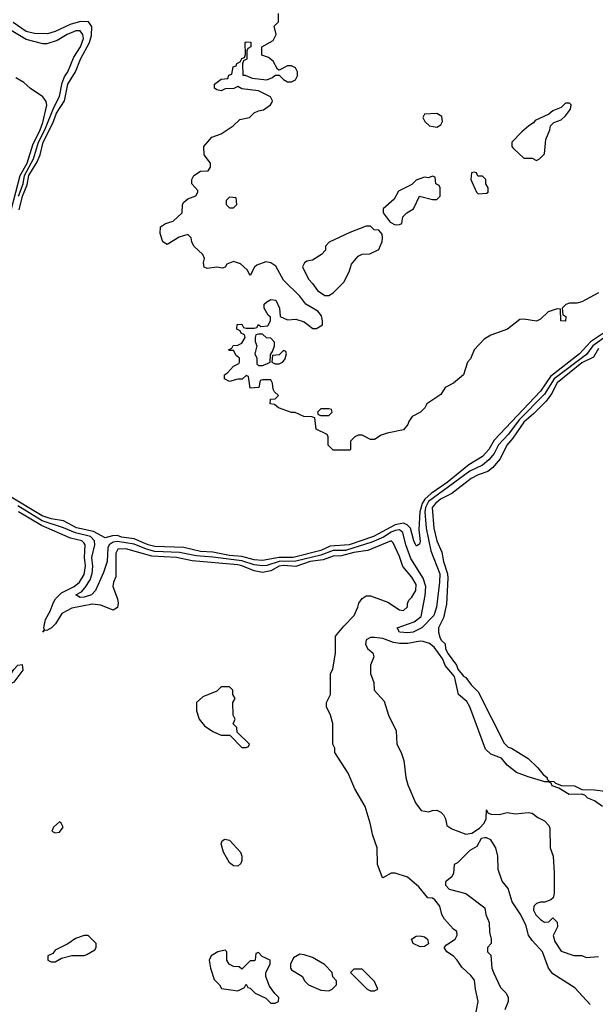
# Model space of a CAD drawing. Header units: inches. Extents: x 2348352 to 2479776, y 460422 to 613655.
# Tile 587 of 590: x 2453159 to 2455934, y 600597 to 605341. Entities that reach past the tile are written whole.
import ezdxf

# ---------------------------------------------------------------- set-up
doc = ezdxf.new("R2010")
doc.units = ezdxf.units.IN
doc.header["$MEASUREMENT"] = 0
doc.layers.add('C4650', color=7, linetype='Continuous')

msp = doc.modelspace()

# ---------------------------------------------------------------- linework, layer by layer
at = {"layer": 'C4650', "color": 4}
for points, elevation in [([(2455950, 604024), (2455870, 603982), (2455845.4, 603974.6), (2455810, 603975.3), (2455791.6, 603968.4), (2455774, 603950), (2455778, 603918), (2455792, 603910), (2455790, 603888), (2455768, 603890), (2455766, 603946), (2455750, 603948), (2455706.4, 603933.6), (2455670, 603898), (2455650, 603888.7), (2455590, 603898), (2455570, 603895.3), (2455510.9, 603849.1), (2455430, 603821.2), (2455398, 603802), (2455350.7, 603749.3), (2455333.2, 603706.8), (2455318, 603690), (2455298, 603630), (2455251.3, 603590), (2455210.9, 603569.1), (2455190, 603535.3), (2455122, 603490), (2455112, 603470), (2455092, 603450), (2455050.9, 603429.1), (2455034.8, 603405.2), (2455030.5, 603389.5), (2455010, 603364), (2454930.8, 603349.2), (2454902, 603338), (2454870, 603318), (2454850, 603318), (2454810, 603338), (2454790, 603338), (2454774, 603330), (2454754, 603310), (2454754, 603270), (2454750, 603266), (2454670, 603266), (2454646, 603290), (2454646, 603330), (2454642, 603342), (2454588.4, 603368.4), (2454582, 603422), (2454567.3, 603427.3), (2454528.9, 603428.9), (2454487.3, 603447.3), (2454470, 603448), (2454406, 603470), (2454387.3, 603487.3), (2454366, 603490), (2454367.3, 603512.7), (2454390, 603514), (2454406, 603530), (2454387.3, 603547.3), (2454380.4, 603560.4), (2454378, 603590), (2454370, 603606), (2454330, 603606), (2454318, 603602), (2454312, 603568), (2454270, 603566), (2454262, 603622), (2454250, 603626), (2454232, 603608), (2454210, 603608), (2454170, 603598), (2454146, 603610), (2454146, 603630), (2454160.4, 603639.6), (2454188.9, 603671.1), (2454215.3, 603684.7), (2454218, 603690), (2454218, 603710), (2454203.1, 603723.1), (2454190, 603746), (2454170, 603746), (2454166, 603750), (2454182, 603758), (2454188.4, 603771.6), (2454210, 603772), (2454230, 603782), (2454246, 603810), (2454242, 603822), (2454226, 603830), (2454222, 603842), (2454206, 603850), (2454207.3, 603872.7), (2454230, 603874), (2454238, 603858), (2454250, 603854), (2454290, 603854), (2454302, 603858), (2454310, 603872), (2454322, 603862), (2454354.6, 603865.4), (2454368, 603890), (2454367.3, 603907.3), (2454356.4, 603916.4), (2454338, 603950), (2454338, 603970), (2454350, 603982), (2454370, 603992), (2454394, 603990), (2454411.1, 603951.1), (2454414, 603910), (2454450, 603894), (2454490, 603898), (2454530, 603884.7), (2454572.7, 603852.7), (2454590, 603852), (2454618, 603870), (2454618, 603890), (2454614, 603914), (2454596.5, 603936.5), (2454539, 603970), (2454509.1, 604009.1), (2454430, 604086), (2454393.2, 604153.2), (2454370, 604168.7), (2454346, 604174), (2454302, 604158), (2454291.1, 604148.9), (2454270, 604108), (2454255.3, 604135.3), (2454224, 604164), (2454190, 604175.3), (2454158, 604162), (2454150, 604148), (2454136.9, 604143.1), (2454110, 604148.7), (2454062, 604142), (2454048.9, 604148.9), (2454045.2, 604170), (2454049, 604190), (2454042, 604210), (2453999, 604250), (2453988, 604270), (2453986, 604290), (2453970, 604306), (2453927.1, 604292.9), (2453870, 604258), (2453848.7, 604270), (2453835.3, 604310), (2453838, 604342), (2453861.2, 604358.8), (2453898, 604370), (2453942, 604410), (2453944, 604450), (2453950, 604462), (2453970, 604478), (2454008.4, 604491.6), (2454018, 604510), (2454018, 604518), (2453989, 604550), (2453989.1, 604570.9), (2453998, 604590), (2454030, 604611.3), (2454067.3, 604612.7), (2454078, 604630), (2454078, 604650), (2454048.7, 604690), (2454046, 604730), (2454085.2, 604774.8), (2454130, 604790.8), (2454188, 604830), (2454220.2, 604859.8), (2454266, 604870), (2454290, 604892), (2454310, 604902), (2454333.6, 604906.4), (2454368, 604930), (2454376.4, 604943.6), (2454378, 604950), (2454368.4, 604968.4), (2454310, 604998), (2454230, 605008), (2454210, 605018), (2454191.6, 605008.4), (2454150, 605008), (2454130, 604998), (2454110, 605002), (2454098, 605010), (2454098, 605030), (2454130, 605054), (2454162, 605058), (2454167.3, 605072.7), (2454182, 605078), (2454187.3, 605112.7), (2454202, 605118), (2454206, 605130), (2454222, 605138), (2454230, 605154), (2454242, 605158), (2454247.3, 605172.7), (2454246, 605230), (2454250, 605234), (2454272.7, 605232.7), (2454274, 605210), (2454258, 605202), (2454254, 605190), (2454254, 605150), (2454238, 605142), (2454232.7, 605127.3), (2454234, 605074), (2454246, 605074), (2454279.6, 605059.6), (2454350, 605051.3), (2454378, 605062), (2454390, 605074), (2454410, 605074), (2454430, 605052), (2454450, 605042), (2454470, 605042), (2454488.4, 605051.6), (2454498, 605070), (2454498, 605090), (2454488.4, 605108.4), (2454470, 605118), (2454450, 605118), (2454410, 605098), (2454402, 605102), (2454380.4, 605140.4), (2454359, 605159), (2454326, 605170), (2454326, 605210), (2454380.4, 605239.6), (2454395.3, 605270), (2454386, 605310), (2454406, 605330), (2454406, 605370)], 16), ([(2453156.1, 604423.9), (2453171.7, 604490), (2453194.8, 604545.2), (2453202.5, 604590), (2453243.5, 604656.5), (2453257, 604690), (2453272.2, 604750), (2453318.1, 604841.9), (2453336.8, 604890), (2453375, 604950), (2453390.6, 605030), (2453427.3, 605090), (2453452.2, 605150), (2453495.6, 605230), (2453504.9, 605264.9), (2453507.2, 605307.2), (2453489.8, 605329.8), (2453451.8, 605331.8), (2453401.9, 605318.1), (2453330, 605284.1), (2453292.6, 605272.6), (2453230, 605273.5), (2453190, 605283.8), (2453126.6, 605326.6)], 24), ([(2453153.5, 604490), (2453175.6, 604550), (2453182.5, 604590), (2453225.6, 604670), (2453249.9, 604750.1), (2453280.4, 604810), (2453322.5, 604917.5), (2453349.8, 604970), (2453363.9, 605036.1), (2453375.1, 605064.9), (2453390.8, 605090), (2453419.2, 605160.8), (2453451.8, 605210), (2453465.6, 605250), (2453462.9, 605270), (2453450, 605286.6), (2453430, 605287.3), (2453387.3, 605270), (2453339.6, 605240.4), (2453290, 605224.5), (2453270, 605225.1), (2453190, 605245.7), (2453110, 605293.6)], 28), ([(2453119.1, 604430), (2453161.5, 604590), (2453194.5, 604650), (2453222, 604738), (2453257.6, 604810), (2453270, 604845.5), (2453289.3, 604929.3), (2453286, 604946), (2453270, 604968.7), (2453210, 605008.7), (2453178.6, 605038.6), (2453140.2, 605060.2)], 32), ([(2455974.6, 603830), (2455911.6, 603788.4), (2455858, 603730), (2455719, 603621), (2455670, 603550.9), (2455445.9, 603314.1), (2455420.7, 603270), (2455390, 603236), (2455324.8, 603195.2), (2455220.2, 603110), (2455142.1, 603057.9), (2455112.1, 603030), (2455099.2, 603010), (2455087.7, 602970), (2455083.7, 602883.7), (2455090, 602826), (2455086.4, 602813.6), (2455074.4, 602805.6), (2455070, 602805.2), (2455059.6, 602830), (2455043.1, 602890), (2455026.8, 602906.8), (2455010, 602914.2), (2454970, 602907.3), (2454865.3, 602850), (2454747.7, 602810), (2454656, 602804), (2454610, 602783.6), (2454477.3, 602750), (2454410, 602749.9), (2454330, 602735.4), (2454290, 602738.1), (2454230, 602754.4), (2454170, 602758.5), (2454090, 602775.2), (2454030, 602778.4), (2453950, 602797.8), (2453810, 602802.1), (2453778.7, 602810), (2453710, 602839.3), (2453650, 602846.6), (2453630, 602855.3), (2453605.7, 602854.3), (2453570, 602843.9), (2453514.1, 602874.1), (2453433, 602893), (2453370, 602925.7), (2453310, 602935.6), (2453266.4, 602950), (2453102.2, 603050)], 24), ([(2455997, 603823), (2455922.7, 603770), (2455891.7, 603728.2), (2455736.1, 603610), (2455690, 603536.5), (2455567.8, 603412.2), (2455516.2, 603343.8), (2455467.6, 603292.4), (2455447.2, 603250), (2455420.6, 603219.4), (2455390, 603194.8), (2455330, 603165.8), (2455130, 603019), (2455115.6, 602990), (2455112.9, 602970), (2455119.4, 602890), (2455141.2, 602781.2), (2455183.8, 602670), (2455183.2, 602630), (2455167.8, 602510), (2455154.9, 602470), (2455098, 602410), (2455056, 602390), (2455030, 602386), (2454990, 602389.7), (2454979, 602410), (2455061, 602439), (2455094.3, 602465.7), (2455113.2, 602566.8), (2455116.4, 602610), (2455103.5, 602650), (2455044.6, 602744.6), (2455020.8, 602810), (2455006.9, 602870), (2454990, 602882.4), (2454970, 602880.2), (2454950, 602871.8), (2454912.8, 602847.2), (2454857.2, 602822.8), (2454730, 602783.6), (2454670, 602783.4), (2454610, 602761.2), (2454490, 602731.4), (2454410, 602729.9), (2454350.7, 602710.7), (2454330, 602709.2), (2454290, 602714.3), (2454230, 602733), (2454090, 602751.6), (2454010, 602756.7), (2453930, 602774.1), (2453810, 602778.5), (2453769.4, 602789.4), (2453710, 602814.3), (2453630, 602825.7), (2453610, 602822.6), (2453589.5, 602810.5), (2453583.6, 602796.4), (2453580.2, 602730), (2453562.7, 602677.3), (2453524.6, 602590), (2453504.9, 602570), (2453470, 602558.3), (2453450, 602557), (2453429.3, 602570), (2453456.8, 602583.2), (2453474.8, 602605.2), (2453497.8, 602642.2), (2453508.3, 602671.7), (2453511.8, 602708.2), (2453506.8, 602750), (2453520.8, 602810), (2453519.3, 602830), (2453500.4, 602850), (2453427.8, 602867.8), (2453370, 602893), (2453266.8, 602926.8), (2453150, 602999)], 28), ([(2455950, 603756.4), (2455926.1, 603713.9), (2455870, 603687.8), (2455750, 603590.7), (2455722.6, 603537.4), (2455696.7, 603503.3), (2455637.5, 603442.5), (2455590, 603401.5), (2455536.1, 603323.9), (2455506.9, 603290), (2455475.5, 603224.5), (2455438.7, 603181.3), (2455415.8, 603164.2), (2455370, 603148), (2455335.5, 603130), (2455241.7, 603058.3), (2455188.5, 603030), (2455163.1, 603010), (2455147.1, 602990), (2455155.3, 602890), (2455170.4, 602830), (2455194.4, 602774.4), (2455201.5, 602730), (2455222.3, 602670), (2455223.6, 602650), (2455216.1, 602523.9), (2455201.7, 602458.3), (2455178.8, 602410), (2455178, 602390), (2455185.4, 602365.4), (2455191.6, 602351.6), (2455210, 602334), (2455212, 602310), (2455224.7, 602284.7), (2455264.7, 602230), (2455271.1, 602211.1), (2455298, 602178), (2455310.7, 602170.7), (2455335.3, 602135.3), (2455370, 602102), (2455494.4, 601854.4), (2455514.8, 601834.8), (2455530, 601830.8), (2455610, 601781), (2455656.7, 601736.7), (2455683.5, 601703.5), (2455702, 601690), (2455702, 601682), (2455712, 601672), (2455734, 601670), (2455742, 601662), (2455771.3, 601651.3), (2455834, 601650), (2455870, 601631.3), (2455930, 601630.7), (2456030, 601616.3)], 32), ([(2455352.9, 600527.1), (2455368.7, 600610), (2455356, 600670), (2455352.3, 600712.3), (2455334.8, 600734.8), (2455290, 600775.3), (2455268.7, 600810), (2455250, 600828.7), (2455218, 600850), (2455206, 600870), (2455216.4, 600883.6), (2455258, 600910), (2455268, 600930), (2455267.3, 600947.3), (2455250, 600958), (2455206.3, 601006.3), (2455194, 601030), (2455184, 601070), (2455160.4, 601100.4), (2455150, 601108), (2455126, 601110), (2455083.2, 601163.2), (2455028.9, 601208.9), (2454970, 601228.7), (2454950, 601228.7), (2454910, 601206), (2454906, 601210), (2454884, 601270), (2454882, 601350), (2454861.2, 601410), (2454849, 601470), (2454824, 601550), (2454774.6, 601634.6), (2454742, 601710), (2454678, 601810), (2454678, 601830), (2454668, 601850), (2454668, 601950), (2454658, 601990), (2454638, 602030), (2454638, 602050), (2454658, 602090), (2454658, 602190), (2454668.4, 602211.6), (2454682, 602290), (2454682, 602370), (2454721.5, 602418.5), (2454772, 602470), (2454789.3, 602510), (2454793.2, 602530), (2454810, 602551.3), (2454830, 602564.7), (2454850, 602564.7), (2454934.4, 602534.4), (2454990, 602498), (2455010, 602494), (2455028, 602512), (2455028, 602528), (2455035.5, 602544.5), (2455050, 602558.8), (2455069.4, 602590), (2455070, 602619), (2455050, 602654.5), (2455005.8, 602705.8), (2454990, 602754), (2454960.1, 602820.1), (2454950, 602829.4), (2454836.7, 602783.3), (2454770, 602772.7), (2454710, 602757), (2454670, 602755.7), (2454621.6, 602738.4), (2454559.1, 602730), (2454490, 602706.4), (2454430, 602710.4), (2454410, 602707.7), (2454370, 602685.4), (2454330, 602676.4), (2454290, 602685.1), (2454230, 602709.8), (2454210, 602713.4), (2453990, 602733.9), (2453915.3, 602750), (2453796.5, 602756.5), (2453670.5, 602790.6), (2453631.3, 602790), (2453622.3, 602770), (2453623, 602657), (2453610.7, 602630), (2453607.7, 602610), (2453630.6, 602550), (2453633.4, 602530), (2453630, 602509), (2453610, 602495.1), (2453550, 602520.5), (2453510, 602524.4), (2453410, 602504.7), (2453361.1, 602478.9), (2453330.8, 602429.2), (2453311.7, 602410), (2453290, 602397.6), (2453280.5, 602399.5), (2453270, 602389), (2453279, 602401), (2453274.5, 602410), (2453283.1, 602450), (2453306, 602490), (2453319.3, 602530), (2453330.8, 602550), (2453360.3, 602579.7), (2453422, 602610), (2453447.8, 602630), (2453470, 602668.2), (2453475.3, 602710), (2453471.8, 602750), (2453474.3, 602810), (2453470, 602818), (2453458, 602830), (2453403, 602843), (2453263, 602903), (2453152.4, 602970)], 32), ([(2455969.2, 601550), (2455930, 601577.2), (2455898, 601590), (2455884, 601604), (2455870, 601609), (2455807.7, 601607.7), (2455758, 601638), (2455726, 601650), (2455722, 601662), (2455708.4, 601668.4), (2455691.6, 601668.4), (2455610, 601692.3), (2455554.2, 601714.2), (2455510, 601749.2), (2455482, 601782), (2455430, 601801.2), (2455405.4, 601825.4), (2455329.3, 602030), (2455314.8, 602054.8), (2455275.3, 602090), (2455255.3, 602175.3), (2455210, 602228.7), (2455199, 602259), (2455157.2, 602317.2), (2455134.5, 602334.5), (2455104.8, 602344.8), (2455090, 602347), (2455030, 602334.3), (2454990, 602334.3), (2454960.5, 602340.5), (2454910, 602359.5), (2454870, 602364.5), (2454850, 602364.5), (2454830, 602352.3), (2454826, 602330), (2454837.3, 602310), (2454861, 602290), (2454866.8, 602270), (2454850.8, 602230), (2454850.8, 602210), (2454851, 602191), (2454866.8, 602146.8), (2454867.7, 602110), (2454916.8, 602056.8), (2454937.3, 601990), (2454973.7, 601913.7), (2454978, 601850), (2454998, 601810), (2455010.9, 601770.9), (2455021, 601690), (2455030, 601654), (2455067.1, 601567.1), (2455094, 601530), (2455130, 601524.7), (2455148.9, 601531.1), (2455170, 601531.3), (2455190, 601522), (2455202, 601510), (2455212, 601490), (2455218, 601458), (2455242.8, 601442.8), (2455310, 601416), (2455339, 601421), (2455375.3, 601444.7), (2455398, 601470), (2455408, 601490), (2455410, 601534), (2455418, 601518), (2455432, 601512), (2455470, 601511), (2455510, 601521), (2455550, 601514.8), (2455610, 601521), (2455630, 601518), (2455656.9, 601496.9), (2455690, 601481), (2455710, 601458), (2455714.4, 601445.6), (2455716, 601350), (2455731, 601310), (2455736.3, 601230), (2455736, 601130), (2455730.7, 601109.3), (2455719.8, 601100.2), (2455691.1, 601088.9), (2455670, 601088.7), (2455650, 601082), (2455638, 601070), (2455636, 601050), (2455647.3, 601027.3), (2455670, 601004.7), (2455690, 600992), (2455710, 600994), (2455730, 601014), (2455750, 600992), (2455751.3, 600970), (2455731.1, 600928.9), (2455739.8, 600899.8), (2455770, 600852), (2455830, 600831.3), (2455870, 600831.3), (2455890, 600822), (2455950, 600826.8)], 32), ([(2455910, 600595.1), (2455836.3, 600676.3), (2455730, 600742.7), (2455709.4, 600770), (2455679, 600850), (2455630, 600904), (2455612.7, 600930), (2455599.6, 600979.6), (2455572.5, 601032.5), (2455533.2, 601090), (2455514, 601154), (2455485.2, 601190), (2455465.4, 601245.4), (2455464, 601310), (2455454, 601350), (2455430, 601388.7), (2455410, 601399), (2455401, 601399), (2455384.7, 601395.3), (2455363.6, 601356.4), (2455330, 601338), (2455270, 601278), (2455254, 601270), (2455251.3, 601228.7), (2455242, 601210), (2455212.7, 601187.3), (2455212, 601170), (2455230, 601152), (2455310.5, 601130.5), (2455402, 601062), (2455406, 601030), (2455422.8, 600990), (2455423.5, 600943.5), (2455432, 600910), (2455432, 600890), (2455414, 600870), (2455414, 600850), (2455430, 600834), (2455436, 600770), (2455442.8, 600750), (2455477.3, 600677.3), (2455504.7, 600650), (2455514.8, 600630), (2455514, 600610), (2455497.3, 600570)], 32)]:
    msp.add_lwpolyline(points, dxfattribs=dict(at, elevation=elevation))
for points, elevation in [([(2455810, 604938), (2455790, 604938), (2455770, 604918), (2455730, 604902), (2455710, 604886), (2455644.7, 604855.3), (2455636.9, 604843.1), (2455614, 604830), (2455579.6, 604800.4), (2455532, 604750), (2455532, 604730), (2455539.6, 604719.6), (2455590, 604674), (2455630, 604674), (2455650, 604662), (2455666, 604670), (2455690, 604694), (2455696.4, 604763.6), (2455715.3, 604810), (2455718, 604830), (2455734.6, 604845.4), (2455770, 604858), (2455790, 604878), (2455814, 604910), (2455818, 604930)], 16), ([(2455170, 604888), (2455110, 604886), (2455102, 604870), (2455112, 604850), (2455134, 604830), (2455170, 604822), (2455190, 604834), (2455198, 604850), (2455194.6, 604874.6)], 16), ([(2455150, 604586), (2455130, 604578), (2455110, 604582), (2455070, 604568), (2455050, 604546), (2454985.4, 604514.6), (2454963.6, 604476.4), (2454912, 604430), (2454912, 604410), (2454944.7, 604364.7), (2454970, 604352), (2454990, 604354), (2455002, 604358), (2455006, 604390), (2455026, 604410), (2455058, 604430), (2455086, 604490), (2455150, 604474), (2455170, 604474), (2455186, 604490), (2455186, 604530), (2455182, 604542), (2455166, 604550), (2455162, 604582)], 16), ([(2455350, 604606), (2455338, 604602), (2455334, 604570), (2455362, 604510), (2455370, 604502), (2455410, 604504.7), (2455418, 604510), (2455418, 604530), (2455406, 604550), (2455406, 604570), (2455390, 604586), (2455367.3, 604587.3), (2455362, 604602)], 16), ([(2454170, 604486), (2454154, 604470), (2454154, 604450), (2454170, 604434), (2454190, 604434), (2454206, 604450), (2454202, 604482)], 16), ([(2454850, 604346), (2454830, 604346), (2454750, 604315.3), (2454651.6, 604268.4), (2454634, 604250), (2454634, 604230), (2454614, 604210), (2454570, 604182), (2454543.6, 604176.4), (2454531.6, 604168.4), (2454522, 604150), (2454551.3, 604090), (2454571.3, 604070), (2454595.3, 604035.3), (2454630, 604011.3), (2454650, 604011.3), (2454670, 604024.7), (2454723.1, 604076.9), (2454748.7, 604130), (2454758, 604162), (2454790, 604202), (2454810, 604211.3), (2454847.3, 604212.7), (2454890, 604234), (2454907.3, 604272.7), (2454908, 604290), (2454907.3, 604307.3), (2454890, 604326), (2454868.7, 604328.7)], 16), ([(2454330, 603826), (2454310, 603826), (2454298, 603822), (2454294, 603810), (2454294, 603790), (2454302, 603770), (2454292, 603730), (2454302, 603710), (2454302, 603682), (2454310, 603674), (2454330, 603674), (2454350, 603682), (2454366, 603690), (2454367.3, 603727.3), (2454378, 603742), (2454388, 603770), (2454387.3, 603787.3), (2454370, 603806), (2454348.4, 603808.4)], 16), ([(2454430, 603746), (2454410, 603726), (2454378, 603722), (2454374, 603690), (2454390, 603682), (2454410, 603682), (2454426, 603690), (2454436.4, 603703.6), (2454446, 603730), (2454442, 603742)], 16), ([(2454650, 603466), (2454610, 603466), (2454594, 603450), (2454598, 603438), (2454610, 603434), (2454650, 603434), (2454666, 603450), (2454662, 603462)], 16), ([(2453110, 602137), (2453102.8, 602142.8), (2453099.6, 602150), (2453105.1, 602170), (2453129.8, 602210.2), (2453149.8, 602230.2), (2453170, 602233.4), (2453174, 602206), (2453130, 602148)], 32), ([(2454170, 602126), (2454130, 602126), (2454110, 602106), (2454042, 602078), (2454012, 602050), (2454011.3, 602010), (2454024.7, 601970), (2454050, 601938), (2454090, 601911.3), (2454130, 601894), (2454172.7, 601892.7), (2454230, 601834), (2454250, 601834), (2454262, 601838), (2454266, 601850), (2454207.3, 601907.3), (2454206, 601930), (2454188, 601948), (2454198, 601970), (2454188, 601990), (2454186, 602050), (2454198, 602070), (2454186, 602090), (2454186, 602110)], 36), ([(2453350, 601475.3), (2453322, 601450), (2453314, 601430), (2453330, 601422), (2453350, 601426), (2453368, 601450), (2453358, 601470)], 36), ([(2454210, 601262), (2454190, 601263.6), (2454170, 601278.4), (2454141.7, 601330), (2454129.7, 601370.3), (2454135.6, 601384.4), (2454148, 601392), (2454170, 601387.2), (2454222.6, 601330), (2454230.4, 601310), (2454230.4, 601290), (2454224.4, 601275.6)], 32), ([(2453470, 600928.7), (2453427.1, 600912.9), (2453390, 600888), (2453330, 600858), (2453318, 600842), (2453294, 600830), (2453294, 600810), (2453310, 600802), (2453330, 600802), (2453360.4, 600819.6), (2453410, 600832), (2453470, 600831.3), (2453483.1, 600836.9), (2453520.4, 600859.6), (2453528, 600870), (2453528, 600890), (2453488.4, 600928.4)], 36), ([(2455090, 600874), (2455055.3, 600890), (2455048, 600910), (2455070, 600924.7), (2455090, 600926), (2455110, 600921), (2455124.7, 600910), (2455130, 600888), (2455110, 600875.3)], 32), ([(2454150, 600858), (2454114, 600850), (2454082, 600830), (2454072, 600810), (2454078, 600770), (2454096.9, 600716.9), (2454122, 600690), (2454132, 600672), (2454210, 600662), (2454242, 600678), (2454250, 600694), (2454258, 600678), (2454270, 600674), (2454294, 600650), (2454345.4, 600625.4), (2454370, 600602), (2454390, 600602), (2454406, 600610), (2454408, 600630), (2454388.7, 600648.7), (2454364, 600684), (2454346, 600730), (2454346, 600750), (2454366, 600790), (2454366, 600810), (2454327.3, 600827.3), (2454310, 600846), (2454298, 600842), (2454294, 600810), (2454290, 600806), (2454270, 600806), (2454230, 600766), (2454216.4, 600776.4), (2454190, 600778), (2454168, 600790), (2454158, 600810), (2454158, 600850)], 36), ([(2454510, 600838), (2454479.6, 600820.4), (2454464.7, 600790), (2454464.7, 600770), (2454470, 600762), (2454522, 600730), (2454532, 600710), (2454551.1, 600691.1), (2454610, 600664.7), (2454650, 600662), (2454666, 600670), (2454686, 600690), (2454686, 600710), (2454668.4, 600728.4), (2454666, 600750), (2454628.4, 600788.4), (2454570, 600822), (2454530, 600835.3)], 36), ([(2454810, 600766), (2454770, 600766), (2454754, 600750), (2454834, 600670), (2454850, 600662), (2454870, 600662), (2454886, 600670), (2454870, 600706)], 36)]:
    msp.add_lwpolyline(points, close=True, dxfattribs=dict(at, elevation=elevation))

doc.saveas('drawing.dxf')
